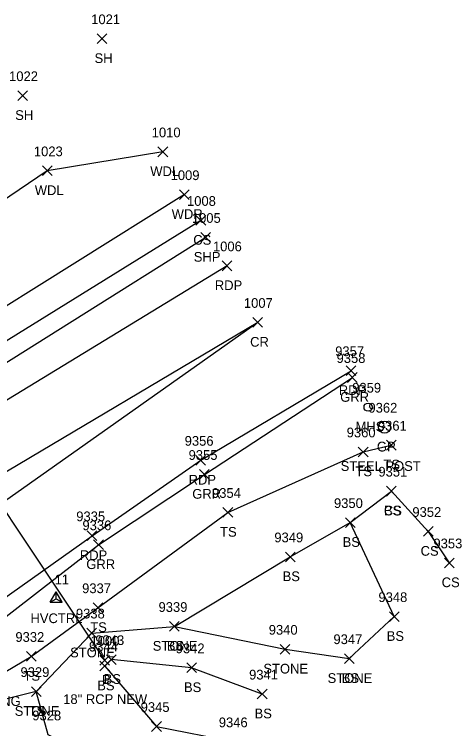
# Model space of a CAD drawing. Extents: x 1462089 to 1464015, y 730534 to 736144.
# Drawn here: x 1463654.4 to 1463746.5, y 735997.2 to 736144.3 of the extents above; entities that cross this region are included whole.
import ezdxf

# ---------------------------------------------------------------- set-up
doc = ezdxf.new("R2010")
doc.units = 0
for name, color, linetype in [('C_A', 7, 'Continuous'), ('C_I', 7, 'Continuous'), ('CPSM', 7, 'Continuous'), ('D_A', 7, 'Continuous'), ('D_C', 7, 'Continuous'), ('D_I', 7, 'Continuous'), ('D_TIC', 7, 'Continuous'), ('DCP', 7, 'Continuous'), ('L_A', 7, 'Continuous'), ('L_I', 7, 'Continuous'), ('L_TIC', 7, 'Continuous'), ('LASF', 7, 'Continuous'), ('LAWA', 7, 'Continuous'), ('LELB', 7, 'Continuous'), ('P_A', 7, 'Continuous'), ('P_I', 7, 'Continuous'), ('P_TIC', 7, 'Continuous'), ('PET', 7, 'Continuous'), ('PRC', 7, 'Continuous'), ('PSP', 7, 'Continuous'), ('R_A', 7, 'Continuous'), ('R_C', 7, 'Continuous'), ('R_I', 7, 'Continuous'), ('R_TIC', 7, 'Continuous'), ('RGP', 7, 'Continuous'), ('RGR', 7, 'Continuous'), ('S_C', 7, 'Continuous'), ('U_A', 7, 'Continuous'), ('U_I', 7, 'Continuous'), ('USMH', 7, 'Continuous')]:
    doc.layers.add(name, color=color, linetype=linetype)

msp = doc.modelspace()

# ---------------------------------------------------------------- linework, layer by layer
at = {"layer": 'CPSM'}
for p, q in [((1463661.74, 736023.22), (1463662.99, 736025.39)), ((1463664.24, 736023.22), (1463662.99, 736025.39)), ((1463662.99, 736023.94), (1463662.99, 736025.39)), ((1463661.74, 736023.22), (1463662.99, 736023.94)), ((1463661.74, 736023.22), (1463664.24, 736023.22)), ((1463662.99, 736023.94), (1463662.99, 736023.94)), ((1463662.99, 736023.94), (1463664.24, 736023.22))]:
    msp.add_line(p, q, dxfattribs=at)
at = {"layer": 'D_TIC'}
for points in [[(1463672, 736010.28), (1463674, 736012.28)], [(1463674, 736010.28), (1463672, 736012.28)]]:
    msp.add_lwpolyline(points, dxfattribs=at)
at = {"layer": 'DCP'}
msp.add_lwpolyline([(1463673, 736011.28), (1463634.16, 736069.5)], dxfattribs=at)
at = {"layer": 'L_TIC'}
for points in [[(1463671.41, 736138.26), (1463673.41, 736140.26)], [(1463673.41, 736138.26), (1463671.41, 736140.26)], [(1463655.05, 736126.54), (1463657.05, 736128.54)], [(1463657.05, 736126.54), (1463655.05, 736128.54)], [(1463683.96, 736114.97), (1463685.96, 736116.97)], [(1463685.96, 736114.97), (1463683.96, 736116.97)], [(1463660.16, 736111.07), (1463662.16, 736113.07)], [(1463662.16, 736111.07), (1463660.16, 736113.07)], [(1463688.41, 736106.16), (1463690.41, 736108.16)], [(1463690.41, 736106.16), (1463688.41, 736108.16)], [(1463691.79, 736100.85), (1463693.79, 736102.85)], [(1463693.79, 736100.85), (1463691.79, 736102.85)], [(1463731.01, 736054.58), (1463733.01, 736056.58)], [(1463733.01, 736054.58), (1463731.01, 736056.58)], [(1463725.23, 736053.19), (1463727.23, 736055.19)], [(1463727.23, 736053.19), (1463725.23, 736055.19)], [(1463731.06, 736045.11), (1463733.06, 736047.11)], [(1463733.06, 736045.11), (1463731.06, 736047.11)], [(1463731.06, 736045.11), (1463733.06, 736047.11)], [(1463733.06, 736045.11), (1463731.06, 736047.11)], [(1463697.35, 736040.73), (1463699.35, 736042.73)], [(1463699.35, 736040.73), (1463697.35, 736042.73)], [(1463722.56, 736038.64), (1463724.56, 736040.64)], [(1463724.56, 736038.64), (1463722.56, 736040.64)], [(1463722.56, 736038.64), (1463724.56, 736040.64)], [(1463724.56, 736038.64), (1463722.56, 736040.64)], [(1463738.63, 736036.81), (1463740.63, 736038.81)], [(1463740.63, 736036.81), (1463738.63, 736038.81)], [(1463710.2, 736031.58), (1463712.2, 736033.58)], [(1463712.2, 736031.58), (1463710.2, 736033.58)], [(1463742.97, 736030.34), (1463744.97, 736032.34)], [(1463744.97, 736030.34), (1463742.97, 736032.34)], [(1463670.59, 736021.11), (1463672.59, 736023.11)], [(1463672.59, 736021.11), (1463670.59, 736023.11)], [(1463731.64, 736019.28), (1463733.64, 736021.28)], [(1463733.64, 736019.28), (1463731.64, 736021.28)], [(1463686.33, 736017.25), (1463688.33, 736019.25)], [(1463688.33, 736017.25), (1463686.33, 736019.25)], [(1463686.33, 736017.25), (1463688.33, 736019.25)], [(1463688.33, 736017.25), (1463686.33, 736019.25)], [(1463669.31, 736015.9), (1463671.31, 736017.9)], [(1463671.31, 736015.9), (1463669.31, 736017.9)], [(1463709.13, 736012.56), (1463711.13, 736014.56)], [(1463711.13, 736012.56), (1463709.13, 736014.56)], [(1463656.84, 736011.08), (1463658.84, 736013.08)], [(1463658.84, 736011.08), (1463656.84, 736013.08)], [(1463673.32, 736010.43), (1463675.32, 736012.43)], [(1463675.32, 736010.43), (1463673.32, 736012.43)], [(1463722.37, 736010.62), (1463724.37, 736012.62)], [(1463724.37, 736010.62), (1463722.37, 736012.62)], [(1463722.37, 736010.62), (1463724.37, 736012.62)], [(1463724.37, 736010.62), (1463722.37, 736012.62)], [(1463672, 736009.1), (1463674, 736011.1)], [(1463674, 736009.1), (1463672, 736011.1)], [(1463689.87, 736008.74), (1463691.87, 736010.74)], [(1463691.87, 736008.74), (1463689.87, 736010.74)], [(1463657.89, 736003.85), (1463659.89, 736005.85)], [(1463659.89, 736003.85), (1463657.89, 736005.85)], [(1463657.89, 736003.85), (1463659.89, 736005.85)], [(1463659.89, 736003.85), (1463657.89, 736005.85)], [(1463704.42, 736003.33), (1463706.42, 736005.33)], [(1463706.42, 736003.33), (1463704.42, 736005.33)], [(1463682.65, 735996.65), (1463684.65, 735998.65)], [(1463684.65, 735996.65), (1463682.65, 735998.65)]]:
    msp.add_lwpolyline(points, dxfattribs=at)
at = {"layer": 'LASF'}
msp.add_lwpolyline([(1463677.95, 735987.31), (1463661.32, 735995.92), (1463658.89, 736004.85), (1463670.31, 736016.9), (1463687.33, 736018.25), (1463710.13, 736013.56), (1463723.37, 736011.62)], dxfattribs=at)
at = {"layer": 'LAWA'}
for points in [[(1463684.96, 736115.97), (1463661.16, 736112.07), (1463639.71, 736097.58), (1463639.62, 736085.47), (1463625.87, 736072.97), (1463590.93, 736050.52), (1463581.7, 736048.36), (1463574.94, 736059.63), (1463571.12, 736055.58), (1463571.8, 736047.22), (1463544.6, 736024)], [(1463689.41, 736107.16), (1463644.15, 736078.94), (1463641.28, 736078.31), (1463632, 736072.63), (1463628.83, 736068), (1463590.34, 736038.01), (1463551.87, 736007.05), (1463537.13, 735998.9), (1463515.83, 736016.96), (1463498.59, 736027.74), (1463500.97, 736031.27), (1463528.39, 736016.02), (1463544.6, 736024)]]:
    msp.add_lwpolyline(points, dxfattribs=at)
at = {"layer": 'LELB'}
for points in [[(1463692.79, 736101.85), (1463643.4, 736071.28)], [(1463658.89, 736004.85), (1463635.88, 735999.09), (1463657.84, 736012.08), (1463671.59, 736022.11), (1463698.35, 736041.73), (1463726.23, 736054.19), (1463732.01, 736055.58)], [(1463723.37, 736011.62), (1463732.64, 736020.28), (1463723.56, 736039.64), (1463732.06, 736046.11)], [(1463732.06, 736046.11), (1463739.63, 736037.81), (1463743.97, 736031.34)], [(1463687.33, 736018.25), (1463711.2, 736032.58), (1463723.56, 736039.64)], [(1463705.42, 736004.33), (1463690.87, 736009.74), (1463674.32, 736011.43), (1463673, 736010.1), (1463683.65, 735997.65), (1463699.8, 735994.5)]]:
    msp.add_lwpolyline(points, dxfattribs=at)
at = {"layer": 'P_TIC'}
for points in [[(1463692.79, 736097.35), (1463694.79, 736099.35)], [(1463694.79, 736097.35), (1463692.79, 736099.35)], [(1463697.18, 736091.5), (1463699.18, 736093.5)], [(1463699.18, 736091.5), (1463697.18, 736093.5)], [(1463703.51, 736079.85), (1463705.51, 736081.85)], [(1463705.51, 736079.85), (1463703.51, 736081.85)], [(1463703.51, 736079.85), (1463705.51, 736081.85)], [(1463705.51, 736079.85), (1463703.51, 736081.85)], [(1463722.73, 736069.91), (1463724.73, 736071.91)], [(1463724.73, 736069.91), (1463722.73, 736071.91)], [(1463691.78, 736051.46), (1463693.78, 736053.46)], [(1463693.78, 736051.46), (1463691.78, 736053.46)], [(1463669.38, 736035.92), (1463671.38, 736037.92)], [(1463671.38, 736035.92), (1463669.38, 736037.92)]]:
    msp.add_lwpolyline(points, dxfattribs=at)
at = {"layer": 'PET'}
for points in [[(1463698.18, 736092.5), (1463641.81, 736058.19), (1463599.72, 736027.31), (1463560.66, 735995.7), (1463523.02, 735963.94), (1463494.8, 735939.53), (1463463.28, 735910.04), (1463425.77, 735873.36), (1463400.54, 735846.75), (1463379.51, 735822.77), (1463354.78, 735790.86), (1463327.36, 735750.13), (1463303.96, 735709.87), (1463270.77, 735640.84), (1463259.93, 735611.92), (1463240.54, 735546.07), (1463231.54, 735502.9), (1463225.18, 735462.15)], [(1463248.55, 735456.35), (1463255.13, 735496.28), (1463266.37, 735541.14), (1463282.34, 735581.34), (1463301.55, 735626.26), (1463318.11, 735660.26), (1463339.93, 735698.21), (1463370.89, 735740.71), (1463389.55, 735773.13), (1463416.66, 735806.53), (1463443.46, 735836.4), (1463484.06, 735876.97), (1463506.05, 735896.82), (1463539.55, 735927.71), (1463569.21, 735953.66), (1463600.51, 735982.1), (1463643.12, 736017.63), (1463670.38, 736036.92), (1463692.78, 736052.46), (1463723.73, 736070.91)]]:
    msp.add_lwpolyline(points, dxfattribs=at)
at = {"layer": 'PRC'}
for points in [[(1463704.51, 736080.85), (1463651.08, 736043.15), (1463612.92, 736011.94), (1463573.89, 735978.55), (1463538.77, 735947.73), (1463510.28, 735921.79), (1463479.07, 735892.99), (1463441.78, 735855.96), (1463412.13, 735824.42), (1463396.73, 735805.36), (1463373.74, 735776.74), (1463345.79, 735738.02), (1463321.53, 735698.83), (1463287.8, 735632.56), (1463273.79, 735599.71), (1463253.31, 735541.92), (1463243.54, 735500.8), (1463236.92, 735460.01)], [(1463704.51, 736080.85), (1463648.49, 736047.65), (1463607.52, 736017.95), (1463568.69, 735986.88), (1463529.8, 735956.03), (1463503.01, 735930.52), (1463471.82, 735901.13), (1463434.85, 735865.16), (1463410.45, 735837.34), (1463389.22, 735812.38), (1463366.8, 735782.25), (1463338.89, 735741.83), (1463315.33, 735702.75), (1463281.15, 735635.79), (1463269.52, 735603.26), (1463253.31, 735541.92)]]:
    msp.add_lwpolyline(points, dxfattribs=at)
at = {"layer": 'PSP'}
msp.add_lwpolyline([(1463693.79, 736098.35), (1463638.66, 736063.73), (1463595.97, 736031.46), (1463556.48, 735999.87), (1463519.27, 735968.48), (1463492.75, 735944.52), (1463459.61, 735913.16), (1463422.84, 735876.87), (1463397.69, 735849.47), (1463376.45, 735825.53), (1463357.93, 735802.25), (1463355.63, 735800.81), (1463342.89, 735783.25), (1463332.13, 735767.08), (1463322.58, 735752.43), (1463299.2, 735712.38), (1463283.48, 735679.62), (1463266.73, 735644.36), (1463256.19, 735612.82), (1463235.17, 735546.14), (1463227.64, 735503.57), (1463221.36, 735462.15)], dxfattribs=at)
at = {"layer": 'R_TIC'}
for points in [[(1463723.01, 736068.51), (1463725.01, 736070.51)], [(1463725.01, 736068.51), (1463723.01, 736070.51)], [(1463692.53, 736048.55), (1463694.53, 736050.55)], [(1463694.53, 736048.55), (1463692.53, 736050.55)], [(1463670.7, 736034.07), (1463672.7, 736036.07)], [(1463672.7, 736034.07), (1463670.7, 736036.07)]]:
    msp.add_lwpolyline(points, dxfattribs=at)
at = {"layer": 'RGP'}
msp.add_line((1463730.63, 736059.28), (1463730.63, 736059.28), dxfattribs=at)
for radius in [1.25, 0.0833]:
    msp.add_circle((1463730.63, 736059.28), radius, dxfattribs=at)
at = {"layer": 'RGR'}
msp.add_lwpolyline([(1463585.92, 735960.69), (1463603.15, 735979.68), (1463645.86, 736015.11), (1463671.7, 736035.07), (1463693.53, 736049.55), (1463724.01, 736069.51)], dxfattribs=at)
at = {"layer": 'USMH'}
for p, q in [((1463727.24, 736063.4), (1463727.24, 736063.4)), ((1463728.08, 736063.4), (1463728.08, 736063.4))]:
    msp.add_line(p, q, dxfattribs=at)
msp.add_circle((1463727.24, 736063.4), 0.833, dxfattribs=at)

# ---------------------------------------------------------------- texts
at = {"layer": 'C_A'}
msp.add_text('HVCTRL', height=2, dxfattribs=at).set_placement((1463657.68, 736018.94))
at = {"layer": 'C_I'}
msp.add_text('11', height=2, dxfattribs=at).set_placement((1463662.66, 736026.94))
at = {"layer": 'D_A'}
msp.add_text('P', height=2, dxfattribs=at).set_placement((1463672.38, 736006.28))
at = {"layer": 'D_C'}
msp.add_text('18" RCP NEW', height=2, dxfattribs=at).set_placement((1463664.43, 736002.28))
at = {"layer": 'D_I'}
msp.add_text('1000', height=2, dxfattribs=at).set_placement((1463670.06, 736014.28))
at = {"layer": 'L_A'}
for s, p in [('SH', (1463670.89, 736134.26)), ('SH', (1463654.54, 736122.54)), ('WDL', (1463682.37, 736110.97)), ('WDL', (1463658.58, 736107.07)), ('WDR', (1463686.78, 736102.16)), ('CS', (1463691.23, 736096.85)), ('TS', (1463730.42, 736050.58)), ('TS', (1463724.64, 736049.19)), ('CS', (1463730.5, 736041.11)), ('BS', (1463730.5, 736041.11)), ('TS', (1463696.76, 736036.73)), ('BS', (1463722, 736034.64)), ('BS', (1463722, 736034.64)), ('CS', (1463738.07, 736032.81)), ('BS', (1463709.64, 736027.58)), ('CS', (1463742.41, 736026.34)), ('TS', (1463670, 736017.11)), ('BS', (1463731.08, 736015.28)), ('STONE', (1463682.88, 736013.25)), ('BS', (1463685.77, 736013.25)), ('STONE', (1463665.85, 736011.9)), ('STONE', (1463705.67, 736008.56)), ('TS', (1463656.25, 736007.08)), ('BS', (1463672.77, 736006.43)), ('STONE', (1463718.91, 736006.62)), ('BS', (1463721.81, 736006.62)), ('BS', (1463671.44, 736005.1)), ('BS', (1463689.31, 736004.74)), ('STONE', (1463654.44, 735999.85)), ('TS', (1463657.3, 735999.85)), ('BS', (1463703.86, 735999.33))]:
    msp.add_text(s, height=2, dxfattribs=at).set_placement(p)
at = {"layer": 'L_I'}
for s, p in [('1021', (1463670.2, 736142.26)), ('1022', (1463653.28, 736130.54)), ('1010', (1463682.67, 736118.97)), ('1023', (1463658.39, 736115.07)), ('1009', (1463686.56, 736110.16)), ('1008', (1463689.94, 736104.85)), ('9361', (1463729.27, 736058.58)), ('9360', (1463722.84, 736057.19)), ('9351', (1463729.37, 736049.11)), ('9351', (1463729.37, 736049.11)), ('9354', (1463695.09, 736044.73)), ('9350', (1463720.22, 736042.64)), ('9350', (1463720.22, 736042.64)), ('9352', (1463736.37, 736040.81)), ('9349', (1463707.93, 736035.58)), ('9353', (1463740.71, 736034.34)), ('9337', (1463668.33, 736025.11)), ('9348', (1463729.38, 736023.28)), ('9339', (1463684.07, 736021.25)), ('9339', (1463684.07, 736021.25)), ('9338', (1463667.05, 736019.9)), ('9340', (1463706.78, 736016.56)), ('9332', (1463654.58, 736015.08)), ('9343', (1463671.06, 736014.43)), ('9347', (1463720.11, 736014.62)), ('9347', (1463720.11, 736014.62)), ('9344', (1463669.74, 736013.1)), ('9342', (1463687.61, 736012.74)), ('9329', (1463655.63, 736007.85)), ('9329', (1463655.63, 736007.85)), ('9341', (1463702.73, 736007.33)), ('9345', (1463680.39, 736000.65)), ('9328', (1463658.06, 735998.92)), ('9328', (1463658.06, 735998.92)), ('9346', (1463696.49, 735997.5))]:
    msp.add_text(s, height=2, dxfattribs=at).set_placement(p)
at = {"layer": 'P_A'}
for s, p in [('SHP', (1463691.33, 736093.35)), ('RDP', (1463695.67, 736087.5)), ('CR', (1463702.94, 736075.85)), ('CR', (1463702.94, 736075.85)), ('RDP', (1463721.21, 736065.91)), ('RDP', (1463690.26, 736047.46)), ('RDP', (1463667.86, 736031.92))]:
    msp.add_text(s, height=2, dxfattribs=at).set_placement(p)
at = {"layer": 'P_I'}
for s, p in [('1005', (1463690.94, 736101.35)), ('1006', (1463695.28, 736095.5)), ('1007', (1463701.66, 736083.85)), ('1007', (1463701.66, 736083.85)), ('9357', (1463720.47, 736073.91)), ('9356', (1463689.46, 736055.46)), ('9335', (1463667.12, 736039.92))]:
    msp.add_text(s, height=2, dxfattribs=at).set_placement(p)
at = {"layer": 'R_A'}
for s, p in [('GRR', (1463721.5, 736064.51)), ('GP', (1463729.06, 736054.28)), ('GRR', (1463691.02, 736044.55)), ('GRR', (1463669.19, 736030.07))]:
    msp.add_text(s, height=2, dxfattribs=at).set_placement(p)
at = {"layer": 'R_C'}
msp.add_text('STEEL POST', height=2, dxfattribs=at).set_placement((1463721.6, 736050.28))
at = {"layer": 'R_I'}
for s, p in [('9358', (1463720.75, 736072.51)), ('9362', (1463727.32, 736062.28)), ('9355', (1463690.27, 736052.55)), ('9336', (1463668.39, 736038.07))]:
    msp.add_text(s, height=2, dxfattribs=at).set_placement(p)
at = {"layer": 'S_C'}
msp.add_text('WARNING', height=2, dxfattribs=at).set_placement((1463642.74, 736001.89))
at = {"layer": 'U_A'}
msp.add_text('MHS', height=2, dxfattribs=at).set_placement((1463724.66, 736058.4))
at = {"layer": 'U_I'}
msp.add_text('9359', height=2, dxfattribs=at).set_placement((1463723.98, 736066.4))

doc.saveas('drawing.dxf')
